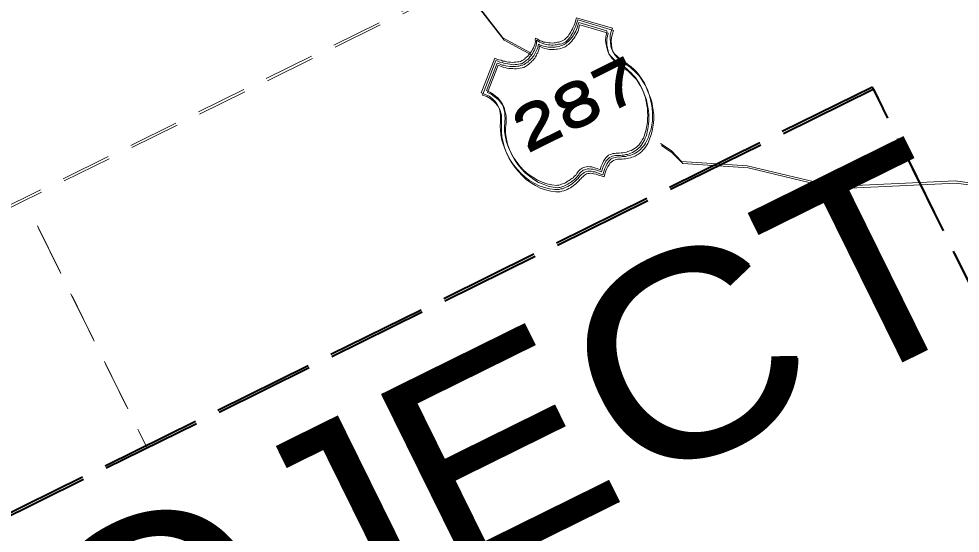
# Model space of a CAD drawing. Extents: x 2356606 to 2371222, y 6973096 to 6982644.
# Drawn here: x 2357117.5 to 2357229.6, y 6973718.7 to 6973780 of the extents above; entities that cross this region are included whole.
import ezdxf

# ---------------------------------------------------------------- set-up
doc = ezdxf.new("R2010")
doc.units = 0
doc.header["$LTSCALE"] = 2
doc.linetypes.add('LONG_DASHED', pattern=[7.5, 6, -1.5])
doc.linetypes.add('MEDIUM_DASHED', pattern=[4.5, 3, -1.5])
doc.layers.add('62', color=7, linetype='Continuous', lineweight=13)
doc.layers.add('63', color=7, linetype='Continuous', lineweight=13)

msp = doc.modelspace()

# ---------------------------------------------------------------- linework, layer by layer
at = {"layer": '62', "linetype": 'MEDIUM_DASHED'}
for p, q in [((2357443, 6973918.637), (2357041.025, 6973720.25)), ((2357119.823, 6973755.023), (2357132.749, 6973728.833))]:
    msp.add_line(p, q, dxfattribs=at)
at = {"layer": '62'}
for p, q in [((2357175.286, 6973777.429), (2357178.577, 6973775.641)), ((2357195.333, 6973764.01), (2357194.039, 6973764.852))]:
    msp.add_line(p, q, dxfattribs=at)
for points in [[(2357088.924, 6973849.659), (2357096.598, 6973846.671), (2357108.286, 6973839.163), (2357119.363, 6973829.977), (2357127.865, 6973817.839), (2357132.147, 6973810.69), (2357139.826, 6973803.415), (2357151.025, 6973799.432), (2357160.585, 6973795.115), (2357167.518, 6973787.422), (2357175.286, 6973777.429)], [(2357172.707, 6973770.862), (2357174.299, 6973775.011), (2357174.549, 6973774.907), (2357174.801, 6973774.806), (2357175.054, 6973774.755), (2357175.271, 6973774.662), (2357175.513, 6973774.633), (2357175.735, 6973774.59), (2357175.956, 6973774.549), (2357176.197, 6973774.517), (2357176.391, 6973774.486), (2357176.602, 6973774.516), (2357176.799, 6973774.513), (2357177.002, 6973774.563), (2357177.194, 6973774.582), (2357177.355, 6973774.612), (2357177.557, 6973774.712), (2357177.729, 6973774.821), (2357177.839, 6973774.9), (2357177.953, 6973775.032), (2357178.105, 6973775.13), (2357178.244, 6973775.25), (2357178.363, 6973775.411), (2357178.477, 6973775.542), (2357178.599, 6973775.702), (2357178.72, 6973775.862), (2357178.802, 6973776.053), (2357178.914, 6973776.234), (2357178.987, 6973776.443), (2357179.078, 6973776.616), (2357179.107, 6973776.806), (2357179.161, 6973777.007), (2357179.14, 6973777.199), (2357179.159, 6973777.409), (2357179.341, 6973777.298), (2357179.522, 6973777.185), (2357179.723, 6973777.085), (2357179.903, 6973777.023), (2357180.124, 6973776.931), (2357180.334, 6973776.91), (2357180.537, 6973776.858), (2357180.75, 6973776.839), (2357180.949, 6973776.837), (2357181.142, 6973776.804), (2357181.372, 6973776.844), (2357181.541, 6973776.853), (2357181.785, 6973776.924), (2357181.956, 6973776.931), (2357182.177, 6973776.992), (2357182.339, 6973777.072), (2357182.481, 6973777.14), (2357182.663, 6973777.229), (2357182.752, 6973777.351), (2357182.915, 6973777.481), (2357183.037, 6973777.642), (2357183.147, 6973777.77), (2357183.239, 6973777.942), (2357183.37, 6973778.132), (2357183.462, 6973778.303), (2357183.564, 6973778.504), (2357183.648, 6973778.695), (2357183.757, 6973778.925), (2357183.829, 6973779.136), (2357183.92, 6973779.358), (2357183.981, 6973779.588), (2357184.064, 6973779.83), (2357188.324, 6973778.569), (2357188.191, 6973778.176), (2357188.078, 6973777.744), (2357188.065, 6973777.313), (2357188.094, 6973776.902), (2357188.122, 6973776.488), (2357188.222, 6973776.136), (2357188.35, 6973775.872), (2357188.44, 6973775.691), (2357188.549, 6973775.569), (2357188.7, 6973775.416), (2357188.84, 6973775.287), (2357189.021, 6973775.124), (2357189.22, 6973774.97), (2357189.42, 6973774.82), (2357189.654, 6973774.66), (2357189.891, 6973774.476), (2357190.124, 6973774.312), (2357190.353, 6973774.15), (2357190.585, 6973773.94), (2357190.795, 6973773.767), (2357190.997, 6973773.565), (2357191.185, 6973773.383), (2357191.356, 6973773.19), (2357191.504, 6973772.989), (2357191.824, 6973772.494), (2357192.134, 6973772.019), (2357192.364, 6973771.555), (2357192.543, 6973771.039), (2357192.733, 6973770.554), (2357192.879, 6973770.05), (2357192.978, 6973769.547), (2357193.055, 6973769.033), (2357193.123, 6973768.538), (2357193.119, 6973768.036)], [(2357192.4, 6973766.803), (2357192.472, 6973767.114), (2357192.503, 6973767.455), (2357192.527, 6973767.817), (2357192.54, 6973768.202), (2357192.52, 6973768.594), (2357192.491, 6973769.006), (2357192.432, 6973769.428), (2357192.354, 6973769.844), (2357192.256, 6973770.295), (2357192.099, 6973770.722), (2357191.959, 6973771.154), (2357191.74, 6973771.597), (2357191.509, 6973772.012), (2357191.271, 6973772.395), (2357191.06, 6973772.718), (2357190.8, 6973772.992), (2357190.57, 6973773.255), (2357190.311, 6973773.477), (2357190.069, 6973773.71), (2357189.829, 6973773.893), (2357189.568, 6973774.065), (2357189.307, 6973774.237), (2357189.08, 6973774.399), (2357188.867, 6973774.573), (2357188.655, 6973774.744), (2357188.445, 6973774.918), (2357188.275, 6973775.108), (2357188.116, 6973775.281), (2357187.955, 6973775.502), (2357187.787, 6973775.794), (2357187.698, 6973776.128), (2357187.609, 6973776.461), (2357187.539, 6973776.802), (2357187.512, 6973777.164), (2357187.535, 6973777.529), (2357187.604, 6973777.891), (2357187.678, 6973778.251), (2357184.321, 6973779.255), (2357184.252, 6973779.042), (2357184.198, 6973778.841), (2357184.137, 6973778.611), (2357184.058, 6973778.42), (2357183.956, 6973778.219), (2357183.854, 6973778.018), (2357183.742, 6973777.839), (2357183.631, 6973777.657), (2357183.489, 6973777.488), (2357183.376, 6973777.307), (2357183.225, 6973777.157), (2357183.092, 6973777.015), (2357182.951, 6973776.897), (2357182.82, 6973776.805), (2357182.7, 6973776.696), (2357182.56, 6973776.628), (2357182.417, 6973776.556), (2357182.245, 6973776.497), (2357182.054, 6973776.429), (2357181.903, 6973776.377), (2357181.671, 6973776.341), (2357181.5, 6973776.33), (2357181.311, 6973776.312), (2357181.088, 6973776.303), (2357180.909, 6973776.314), (2357180.686, 6973776.304), (2357180.514, 6973776.346), (2357180.324, 6973776.378), (2357180.101, 6973776.418), (2357179.909, 6973776.499), (2357179.729, 6973776.561), (2357179.519, 6973776.685), (2357179.478, 6973776.461), (2357179.427, 6973776.261), (2357179.365, 6973776.079), (2357179.294, 6973775.919), (2357179.193, 6973775.769), (2357179.141, 6973775.621), (2357179.033, 6973775.438), (2357178.958, 6973775.277), (2357178.839, 6973775.166), (2357178.717, 6973775.006), (2357178.614, 6973774.907), (2357178.483, 6973774.765), (2357178.351, 6973774.677), (2357178.242, 6973774.546), (2357178.09, 6973774.447), (2357177.959, 6973774.356), (2357177.829, 6973774.266), (2357177.626, 6973774.166), (2357177.424, 6973774.119), (2357177.203, 6973774.06), (2357177.01, 6973774.04), (2357176.769, 6973774.019), (2357176.526, 6973774), (2357176.337, 6973774.034), (2357176.086, 6973774.034), (2357175.854, 6973774.046), (2357175.631, 6973774.087), (2357175.422, 6973774.158), (2357175.18, 6973774.189), (2357174.96, 6973774.282)], [(2357174.586, 6973774.423), (2357173.331, 6973771.169), (2357173.732, 6973770.966), (2357174.104, 6973770.724), (2357174.395, 6973770.491), (2357174.675, 6973770.276), (2357174.875, 6973770.025), (2357175.076, 6973769.771), (2357175.214, 6973769.541), (2357175.324, 6973769.268), (2357175.393, 6973768.975), (2357175.473, 6973768.713), (2357175.521, 6973768.412), (2357175.521, 6973768.111), (2357175.528, 6973767.838), (2357175.527, 6973767.537), (2357175.495, 6973767.245), (2357175.473, 6973766.932), (2357175.47, 6973766.279), (2357175.576, 6973765.604), (2357175.695, 6973765.01), (2357175.934, 6973764.376), (2357176.212, 6973763.759), (2357176.521, 6973763.183), (2357176.921, 6973762.624), (2357177.321, 6973762.121), (2357177.791, 6973761.626), (2357178.303, 6973761.199), (2357178.844, 6973760.816), (2357179.383, 6973760.479), (2357179.948, 6973760.256), (2357180.529, 6973760.041), (2357181.124, 6973759.908), (2357181.688, 6973759.836), (2357181.799, 6973759.864), (2357181.951, 6973759.863), (2357182.1, 6973759.913), (2357182.262, 6973759.992), (2357182.394, 6973760.032), (2357182.566, 6973760.091), (2357182.727, 6973760.17), (2357182.876, 6973760.271), (2357183.049, 6973760.381), (2357183.191, 6973760.45), (2357183.353, 6973760.579), (2357183.503, 6973760.681), (2357183.635, 6973760.771), (2357183.767, 6973760.91), (2357183.887, 6973761.019), (2357183.99, 6973761.122), (2357184.069, 6973761.261), (2357184.181, 6973761.39), (2357184.254, 6973761.501), (2357184.363, 6973761.632), (2357184.486, 6973761.741), (2357184.595, 6973761.822), (2357184.727, 6973761.912), (2357184.868, 6973761.982), (2357185.021, 6973762.03), (2357185.221, 6973762.081), (2357185.412, 6973762.1), (2357185.633, 6973762.059), (2357185.885, 6973762.055), (2357186.187, 6973761.954), (2357186.529, 6973761.871), (2357186.881, 6973761.718), (2357187.003, 6973762.131), (2357187.146, 6973762.451), (2357187.278, 6973762.743), (2357187.429, 6973762.993), (2357187.572, 6973763.166), (2357187.723, 6973763.316), (2357187.865, 6973763.435), (2357188.065, 6973763.534), (2357188.218, 6973763.583), (2357188.37, 6973763.636), (2357188.58, 6973763.661), (2357188.771, 6973763.682), (2357188.942, 6973763.692), (2357189.146, 6973763.691), (2357189.355, 6973763.718), (2357189.576, 6973763.727), (2357189.779, 6973763.777), (2357189.989, 6973763.807), (2357190.181, 6973763.876), (2357190.393, 6973763.956), (2357190.585, 6973764.024), (2357190.775, 6973764.145), (2357190.948, 6973764.255), (2357191.139, 6973764.374), (2357191.312, 6973764.534), (2357191.474, 6973764.663), (2357191.614, 6973764.884), (2357191.758, 6973765.055), (2357191.878, 6973765.267), (2357192.02, 6973765.486), (2357192.102, 6973765.727), (2357192.206, 6973765.978), (2357192.287, 6973766.219), (2357192.338, 6973766.522), (2357192.4, 6973766.803)], [(2357174.96, 6973774.282), (2357174.768, 6973774.363), (2357174.586, 6973774.423)], [(2357173.629, 6973770.465), (2357173.218, 6973770.688), (2357172.707, 6973770.862)], [(2357193.119, 6973768.036), (2357193.088, 6973767.544), (2357193.005, 6973767.052), (2357192.94, 6973766.568), (2357192.759, 6973766.077), (2357192.615, 6973765.604), (2357192.4, 6973765.123), (2357192.269, 6973764.882), (2357192.146, 6973764.671), (2357191.985, 6973764.491), (2357191.824, 6973764.31), (2357191.683, 6973764.14), (2357191.501, 6973763.999), (2357191.297, 6973763.85), (2357191.129, 6973763.74), (2357190.915, 6973763.609), (2357190.701, 6973763.53), (2357190.51, 6973763.462), (2357190.338, 6973763.403), (2357190.11, 6973763.364), (2357189.936, 6973763.305), (2357189.744, 6973763.283), (2357189.544, 6973763.285), (2357189.363, 6973763.247), (2357189.171, 6973763.228), (2357189.009, 6973763.249), (2357188.818, 6973763.229), (2357188.69, 6973763.191), (2357188.508, 6973763.149), (2357188.334, 6973763.089), (2357188.196, 6973763.021), (2357188.052, 6973762.901), (2357187.901, 6973762.751), (2357187.791, 6973762.571), (2357187.658, 6973762.381), (2357187.537, 6973762.12), (2357187.415, 6973761.857), (2357187.31, 6973761.508), (2357187.2, 6973761.126), (2357186.837, 6973761.247), (2357186.536, 6973761.35), (2357186.254, 6973761.461), (2357185.993, 6973761.483), (2357185.79, 6973761.534), (2357185.58, 6973761.556), (2357185.409, 6973761.546), (2357185.248, 6973761.515), (2357185.117, 6973761.477), (2357184.976, 6973761.406), (2357184.865, 6973761.328), (2357184.744, 6973761.217), (2357184.653, 6973761.148), (2357184.533, 6973761.039), (2357184.42, 6973760.907), (2357184.32, 6973760.807), (2357184.227, 6973760.688), (2357184.106, 6973760.576), (2357183.974, 6973760.436), (2357183.824, 6973760.288), (2357183.673, 6973760.188), (2357183.512, 6973760.058), (2357183.347, 6973759.926), (2357183.196, 6973759.826), (2357182.997, 6973759.728), (2357182.814, 6973759.638), (2357182.633, 6973759.548), (2357182.398, 6973759.458), (2357182.189, 6973759.43), (2357181.967, 6973759.369), (2357181.722, 6973759.351), (2357181.472, 6973759.35), (2357180.859, 6973759.427), (2357180.226, 6973759.589), (2357179.594, 6973759.804), (2357179.021, 6973760.1), (2357178.449, 6973760.446), (2357177.937, 6973760.819), (2357177.46, 6973761.284), (2357176.988, 6973761.78), (2357176.557, 6973762.296), (2357176.197, 6973762.822), (2357175.857, 6973763.406), (2357175.568, 6973763.993), (2357175.33, 6973764.629), (2357175.161, 6973765.224), (2357175.034, 6973765.887), (2357174.99, 6973766.493), (2357174.969, 6973766.735), (2357174.97, 6973766.986), (2357174.982, 6973767.268), (2357174.993, 6973767.547), (2357174.995, 6973767.852), (2357174.998, 6973768.152), (2357174.967, 6973768.464), (2357174.898, 6973768.757), (2357174.822, 6973769.071), (2357174.671, 6973769.371), (2357174.512, 6973769.644), (2357174.271, 6973769.928), (2357173.988, 6973770.189), (2357173.629, 6973770.465)], [(2357195.333, 6973764.01), (2357196.574, 6973762.716), (2357204.38, 6973762.201), (2357214.765, 6973759.723), (2357229.17, 6973760.385), (2357241.94, 6973758.656), (2357249.677, 6973758.384)]]:
    msp.add_lwpolyline(points, dxfattribs=at)
at = {"layer": '62', "linetype": 'LONG_DASHED', "lineweight": 40}
msp.add_lwpolyline([(2357063.437, 6973694.625), (2357091.678, 6973637.398), (2357247.577, 6973714.339), (2357219.335, 6973771.564), (2357063.154, 6973694.485)], dxfattribs=at)
at = {"layer": '63', "linetype": 'MEDIUM_DASHED'}
for p, q in [((2357442.87, 6973918.9), (2357040.895, 6973720.513)), ((2357119.693, 6973755.286), (2357132.619, 6973729.096))]:
    msp.add_line(p, q, dxfattribs=at)
at = {"layer": '63'}
for p, q in [((2357175.156, 6973777.692), (2357178.447, 6973775.904)), ((2357195.203, 6973764.273), (2357193.909, 6973765.115))]:
    msp.add_line(p, q, dxfattribs=at)
for points in [[(2357088.794, 6973849.922), (2357096.468, 6973846.934), (2357108.156, 6973839.426), (2357119.233, 6973830.24), (2357127.735, 6973818.102), (2357132.017, 6973810.953), (2357139.696, 6973803.678), (2357150.895, 6973799.695), (2357160.455, 6973795.378), (2357167.388, 6973787.685), (2357175.156, 6973777.692)], [(2357172.577, 6973771.125), (2357174.169, 6973775.274), (2357174.419, 6973775.17), (2357174.671, 6973775.069), (2357174.924, 6973775.018), (2357175.141, 6973774.925), (2357175.383, 6973774.896), (2357175.605, 6973774.853), (2357175.826, 6973774.812), (2357176.067, 6973774.78), (2357176.261, 6973774.749), (2357176.472, 6973774.779), (2357176.669, 6973774.776), (2357176.872, 6973774.826), (2357177.064, 6973774.845), (2357177.225, 6973774.875), (2357177.427, 6973774.975), (2357177.599, 6973775.084), (2357177.709, 6973775.163), (2357177.823, 6973775.295), (2357177.975, 6973775.393), (2357178.114, 6973775.513), (2357178.233, 6973775.674), (2357178.347, 6973775.805), (2357178.469, 6973775.965), (2357178.59, 6973776.125), (2357178.672, 6973776.316), (2357178.784, 6973776.497), (2357178.857, 6973776.706), (2357178.948, 6973776.879), (2357178.977, 6973777.069), (2357179.031, 6973777.27), (2357179.01, 6973777.462), (2357179.029, 6973777.672), (2357179.211, 6973777.561), (2357179.392, 6973777.448), (2357179.593, 6973777.348), (2357179.773, 6973777.286), (2357179.994, 6973777.194), (2357180.204, 6973777.173), (2357180.407, 6973777.121), (2357180.62, 6973777.102), (2357180.819, 6973777.1), (2357181.012, 6973777.067), (2357181.242, 6973777.107), (2357181.411, 6973777.116), (2357181.655, 6973777.187), (2357181.826, 6973777.194), (2357182.047, 6973777.255), (2357182.209, 6973777.335), (2357182.351, 6973777.403), (2357182.533, 6973777.492), (2357182.622, 6973777.614), (2357182.785, 6973777.744), (2357182.907, 6973777.905), (2357183.017, 6973778.033), (2357183.109, 6973778.205), (2357183.24, 6973778.395), (2357183.332, 6973778.566), (2357183.434, 6973778.767), (2357183.518, 6973778.958), (2357183.627, 6973779.188), (2357183.699, 6973779.399), (2357183.79, 6973779.621), (2357183.851, 6973779.851), (2357183.934, 6973780.093), (2357188.194, 6973778.832), (2357188.061, 6973778.439), (2357187.948, 6973778.007), (2357187.935, 6973777.576), (2357187.964, 6973777.165), (2357187.992, 6973776.751), (2357188.092, 6973776.399), (2357188.22, 6973776.135), (2357188.31, 6973775.954), (2357188.419, 6973775.832), (2357188.57, 6973775.679), (2357188.71, 6973775.55), (2357188.891, 6973775.387), (2357189.09, 6973775.233), (2357189.29, 6973775.083), (2357189.524, 6973774.923), (2357189.761, 6973774.739), (2357189.994, 6973774.575), (2357190.223, 6973774.413), (2357190.455, 6973774.203), (2357190.665, 6973774.03), (2357190.867, 6973773.828), (2357191.055, 6973773.646), (2357191.226, 6973773.453), (2357191.374, 6973773.252), (2357191.694, 6973772.757), (2357192.004, 6973772.282), (2357192.234, 6973771.818), (2357192.413, 6973771.302), (2357192.603, 6973770.817), (2357192.749, 6973770.313), (2357192.848, 6973769.81), (2357192.925, 6973769.296), (2357192.993, 6973768.801), (2357192.989, 6973768.299)], [(2357192.27, 6973767.066), (2357192.342, 6973767.377), (2357192.373, 6973767.718), (2357192.397, 6973768.08), (2357192.41, 6973768.465), (2357192.39, 6973768.857), (2357192.361, 6973769.269), (2357192.302, 6973769.691), (2357192.224, 6973770.107), (2357192.126, 6973770.558), (2357191.969, 6973770.985), (2357191.829, 6973771.417), (2357191.61, 6973771.86), (2357191.379, 6973772.275), (2357191.141, 6973772.658), (2357190.93, 6973772.981), (2357190.67, 6973773.255), (2357190.44, 6973773.518), (2357190.181, 6973773.74), (2357189.939, 6973773.973), (2357189.699, 6973774.156), (2357189.438, 6973774.328), (2357189.177, 6973774.5), (2357188.95, 6973774.662), (2357188.737, 6973774.836), (2357188.525, 6973775.007), (2357188.315, 6973775.181), (2357188.145, 6973775.371), (2357187.986, 6973775.544), (2357187.825, 6973775.765), (2357187.657, 6973776.057), (2357187.568, 6973776.391), (2357187.479, 6973776.724), (2357187.409, 6973777.065), (2357187.382, 6973777.427), (2357187.405, 6973777.792), (2357187.474, 6973778.154), (2357187.548, 6973778.514), (2357184.191, 6973779.518), (2357184.122, 6973779.305), (2357184.068, 6973779.104), (2357184.007, 6973778.874), (2357183.928, 6973778.683), (2357183.826, 6973778.482), (2357183.724, 6973778.281), (2357183.612, 6973778.102), (2357183.501, 6973777.92), (2357183.359, 6973777.751), (2357183.246, 6973777.57), (2357183.095, 6973777.42), (2357182.962, 6973777.278), (2357182.821, 6973777.16), (2357182.69, 6973777.068), (2357182.57, 6973776.959), (2357182.43, 6973776.891), (2357182.287, 6973776.819), (2357182.115, 6973776.76), (2357181.924, 6973776.692), (2357181.773, 6973776.64), (2357181.541, 6973776.604), (2357181.37, 6973776.593), (2357181.181, 6973776.575), (2357180.958, 6973776.566), (2357180.779, 6973776.577), (2357180.556, 6973776.567), (2357180.384, 6973776.609), (2357180.194, 6973776.641), (2357179.971, 6973776.681), (2357179.779, 6973776.762), (2357179.599, 6973776.824), (2357179.389, 6973776.948), (2357179.348, 6973776.724), (2357179.297, 6973776.524), (2357179.235, 6973776.342), (2357179.164, 6973776.182), (2357179.063, 6973776.032), (2357179.011, 6973775.884), (2357178.903, 6973775.701), (2357178.828, 6973775.54), (2357178.709, 6973775.429), (2357178.587, 6973775.269), (2357178.484, 6973775.17), (2357178.353, 6973775.028), (2357178.221, 6973774.94), (2357178.112, 6973774.809), (2357177.96, 6973774.71), (2357177.829, 6973774.619), (2357177.699, 6973774.529), (2357177.496, 6973774.429), (2357177.294, 6973774.382), (2357177.073, 6973774.323), (2357176.88, 6973774.303), (2357176.639, 6973774.282), (2357176.396, 6973774.263), (2357176.207, 6973774.297), (2357175.956, 6973774.297), (2357175.724, 6973774.309), (2357175.501, 6973774.35), (2357175.292, 6973774.421), (2357175.05, 6973774.452), (2357174.83, 6973774.545)], [(2357174.456, 6973774.686), (2357173.201, 6973771.432), (2357173.602, 6973771.229), (2357173.974, 6973770.987), (2357174.265, 6973770.754), (2357174.545, 6973770.539), (2357174.745, 6973770.288), (2357174.946, 6973770.034), (2357175.084, 6973769.804), (2357175.194, 6973769.531), (2357175.263, 6973769.238), (2357175.343, 6973768.976), (2357175.391, 6973768.675), (2357175.391, 6973768.374), (2357175.398, 6973768.101), (2357175.397, 6973767.8), (2357175.365, 6973767.508), (2357175.343, 6973767.195), (2357175.34, 6973766.542), (2357175.446, 6973765.867), (2357175.565, 6973765.273), (2357175.804, 6973764.639), (2357176.082, 6973764.022), (2357176.391, 6973763.446), (2357176.791, 6973762.887), (2357177.191, 6973762.384), (2357177.661, 6973761.889), (2357178.173, 6973761.462), (2357178.714, 6973761.079), (2357179.253, 6973760.742), (2357179.818, 6973760.519), (2357180.399, 6973760.304), (2357180.994, 6973760.171), (2357181.558, 6973760.099), (2357181.669, 6973760.127), (2357181.821, 6973760.126), (2357181.97, 6973760.176), (2357182.132, 6973760.255), (2357182.264, 6973760.295), (2357182.436, 6973760.354), (2357182.597, 6973760.433), (2357182.746, 6973760.534), (2357182.919, 6973760.644), (2357183.061, 6973760.713), (2357183.223, 6973760.842), (2357183.373, 6973760.944), (2357183.505, 6973761.034), (2357183.637, 6973761.173), (2357183.757, 6973761.282), (2357183.86, 6973761.385), (2357183.939, 6973761.524), (2357184.051, 6973761.653), (2357184.124, 6973761.764), (2357184.233, 6973761.895), (2357184.356, 6973762.004), (2357184.465, 6973762.085), (2357184.597, 6973762.175), (2357184.738, 6973762.245), (2357184.891, 6973762.293), (2357185.091, 6973762.344), (2357185.282, 6973762.363), (2357185.503, 6973762.322), (2357185.755, 6973762.318), (2357186.057, 6973762.217), (2357186.399, 6973762.134), (2357186.751, 6973761.981), (2357186.873, 6973762.394), (2357187.016, 6973762.714), (2357187.148, 6973763.006), (2357187.299, 6973763.256), (2357187.442, 6973763.429), (2357187.593, 6973763.579), (2357187.735, 6973763.698), (2357187.935, 6973763.797), (2357188.088, 6973763.846), (2357188.24, 6973763.899), (2357188.45, 6973763.924), (2357188.641, 6973763.945), (2357188.812, 6973763.955), (2357189.016, 6973763.954), (2357189.225, 6973763.981), (2357189.446, 6973763.99), (2357189.649, 6973764.04), (2357189.859, 6973764.07), (2357190.051, 6973764.139), (2357190.263, 6973764.219), (2357190.455, 6973764.287), (2357190.645, 6973764.408), (2357190.818, 6973764.518), (2357191.009, 6973764.637), (2357191.182, 6973764.797), (2357191.344, 6973764.926), (2357191.484, 6973765.147), (2357191.628, 6973765.318), (2357191.748, 6973765.53), (2357191.89, 6973765.749), (2357191.972, 6973765.99), (2357192.076, 6973766.241), (2357192.157, 6973766.482), (2357192.208, 6973766.785), (2357192.27, 6973767.066)], [(2357174.83, 6973774.545), (2357174.638, 6973774.626), (2357174.456, 6973774.686)], [(2357173.499, 6973770.728), (2357173.088, 6973770.951), (2357172.577, 6973771.125)], [(2357192.989, 6973768.299), (2357192.958, 6973767.807), (2357192.875, 6973767.315), (2357192.81, 6973766.831), (2357192.629, 6973766.34), (2357192.485, 6973765.867), (2357192.27, 6973765.386), (2357192.139, 6973765.145), (2357192.016, 6973764.934), (2357191.855, 6973764.754), (2357191.694, 6973764.573), (2357191.553, 6973764.403), (2357191.371, 6973764.262), (2357191.167, 6973764.113), (2357190.999, 6973764.003), (2357190.785, 6973763.872), (2357190.571, 6973763.793), (2357190.38, 6973763.725), (2357190.208, 6973763.666), (2357189.98, 6973763.627), (2357189.806, 6973763.568), (2357189.614, 6973763.546), (2357189.414, 6973763.548), (2357189.233, 6973763.51), (2357189.041, 6973763.491), (2357188.879, 6973763.512), (2357188.688, 6973763.492), (2357188.56, 6973763.454), (2357188.378, 6973763.412), (2357188.204, 6973763.352), (2357188.066, 6973763.284), (2357187.922, 6973763.164), (2357187.771, 6973763.014), (2357187.661, 6973762.834), (2357187.528, 6973762.644), (2357187.407, 6973762.383), (2357187.285, 6973762.12), (2357187.18, 6973761.771), (2357187.07, 6973761.389), (2357186.707, 6973761.51), (2357186.406, 6973761.613), (2357186.124, 6973761.724), (2357185.863, 6973761.746), (2357185.66, 6973761.797), (2357185.45, 6973761.819), (2357185.279, 6973761.809), (2357185.118, 6973761.778), (2357184.987, 6973761.74), (2357184.846, 6973761.669), (2357184.735, 6973761.591), (2357184.614, 6973761.48), (2357184.523, 6973761.411), (2357184.403, 6973761.302), (2357184.29, 6973761.17), (2357184.19, 6973761.07), (2357184.097, 6973760.951), (2357183.976, 6973760.839), (2357183.844, 6973760.699), (2357183.694, 6973760.551), (2357183.543, 6973760.451), (2357183.382, 6973760.321), (2357183.217, 6973760.189), (2357183.066, 6973760.089), (2357182.867, 6973759.991), (2357182.684, 6973759.901), (2357182.503, 6973759.811), (2357182.268, 6973759.721), (2357182.059, 6973759.693), (2357181.837, 6973759.632), (2357181.592, 6973759.614), (2357181.342, 6973759.613), (2357180.729, 6973759.69), (2357180.096, 6973759.852), (2357179.464, 6973760.067), (2357178.891, 6973760.363), (2357178.319, 6973760.709), (2357177.807, 6973761.082), (2357177.33, 6973761.547), (2357176.858, 6973762.043), (2357176.427, 6973762.559), (2357176.067, 6973763.085), (2357175.727, 6973763.669), (2357175.438, 6973764.256), (2357175.2, 6973764.892), (2357175.031, 6973765.487), (2357174.904, 6973766.15), (2357174.86, 6973766.756), (2357174.839, 6973766.998), (2357174.84, 6973767.249), (2357174.852, 6973767.531), (2357174.863, 6973767.81), (2357174.865, 6973768.115), (2357174.868, 6973768.415), (2357174.837, 6973768.727), (2357174.768, 6973769.02), (2357174.692, 6973769.334), (2357174.541, 6973769.634), (2357174.382, 6973769.907), (2357174.141, 6973770.191), (2357173.858, 6973770.452), (2357173.499, 6973770.728)], [(2357195.203, 6973764.273), (2357196.444, 6973762.979), (2357204.25, 6973762.464), (2357214.635, 6973759.986), (2357229.04, 6973760.648), (2357241.81, 6973758.919), (2357249.547, 6973758.647)]]:
    msp.add_lwpolyline(points, dxfattribs=at)
at = {"layer": '63', "linetype": 'LONG_DASHED', "lineweight": 40}
msp.add_lwpolyline([(2357063.307, 6973694.888), (2357091.548, 6973637.661), (2357247.447, 6973714.602), (2357219.205, 6973771.827), (2357063.024, 6973694.748)], dxfattribs=at)

# ---------------------------------------------------------------- texts
at = {"layer": '62'}
for s, height, width, p in [('287', 5.099, 1.4, (2357178.003, 6973763.841)), ('PROJECT', 23.83, 1.15, (2357080.956, 6973669.044))]:
    msp.add_text(s, height=height, rotation=26.268, dxfattribs=dict(at, width=width)).set_placement(p)
at = {"layer": '63'}
for s, height, width, p in [('287', 5.099, 1.4, (2357177.873, 6973764.105)), ('PROJECT', 23.83, 1.15, (2357080.826, 6973669.308))]:
    msp.add_text(s, height=height, rotation=26.268, dxfattribs=dict(at, width=width)).set_placement(p)

doc.saveas('drawing.dxf')
